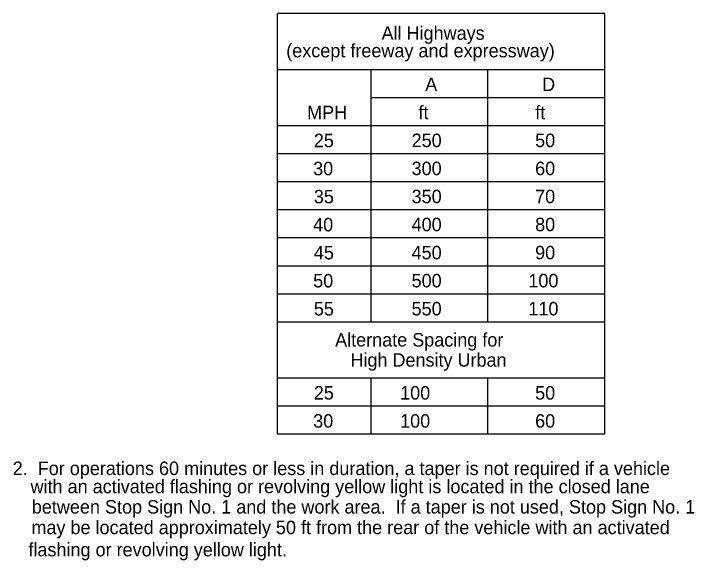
# Model space of a CAD drawing. Extents: x -14145 to -13521, y 30244 to 30661.
# Drawn here: x -13790.04 to -13779.43, y 30495.9 to 30504.43 of the extents above; entities that cross this region are included whole.
import ezdxf

# ---------------------------------------------------------------- set-up
doc = ezdxf.new("R2010")
doc.units = 0
for name, color, linetype in [('1', 7, 'Continuous'), ('2', 7, 'Continuous'), ('3', 7, 'Continuous')]:
    doc.layers.add(name, color=color, linetype=linetype)

msp = doc.modelspace()

# ---------------------------------------------------------------- linework, layer by layer
at = {"layer": '1'}
for p, q in [((-13785.926, 30497.869), (-13785.926, 30504.425)), ((-13780.827, 30504.425), (-13785.926, 30504.425)), ((-13780.827, 30497.869), (-13780.827, 30504.425)), ((-13780.827, 30503.551), (-13785.928, 30503.551)), ((-13784.469, 30499.618), (-13784.469, 30503.551)), ((-13782.649, 30499.618), (-13782.649, 30503.551)), ((-13780.827, 30503.114), (-13784.469, 30503.114)), ((-13780.827, 30502.677), (-13785.928, 30502.677)), ((-13780.827, 30502.24), (-13785.928, 30502.24)), ((-13780.827, 30501.803), (-13785.928, 30501.803)), ((-13780.827, 30501.366), (-13785.928, 30501.366)), ((-13780.827, 30500.929), (-13785.928, 30500.929)), ((-13780.827, 30500.492), (-13785.928, 30500.492)), ((-13780.827, 30500.055), (-13785.928, 30500.055)), ((-13780.827, 30499.618), (-13785.928, 30499.618)), ((-13780.827, 30498.744), (-13785.928, 30498.744)), ((-13784.469, 30497.869), (-13784.469, 30498.744)), ((-13782.649, 30497.869), (-13782.649, 30498.744)), ((-13780.827, 30498.307), (-13785.928, 30498.307)), ((-13780.827, 30497.869), (-13785.926, 30497.869))]:
    msp.add_line(p, q, dxfattribs=at)

# ---------------------------------------------------------------- texts
at = {"layer": '2'}
for s, p in [('A', (-13783.625, 30503.218)), ('D', (-13781.804, 30503.218)), ('MPH', (-13785.465, 30502.78)), ('ft', (-13783.73, 30502.78)), ('ft', (-13781.911, 30502.78)), ('25', (-13785.36, 30502.343)), ('250', (-13783.837, 30502.345)), ('50', (-13781.913, 30502.345)), ('30', (-13785.371, 30501.906)), ('300', (-13783.837, 30501.908)), ('60', (-13781.913, 30501.908)), ('35', (-13785.36, 30501.469)), ('350', (-13783.837, 30501.471)), ('70', (-13781.913, 30501.471)), ('40', (-13785.371, 30501.032)), ('400', (-13783.837, 30501.034)), ('80', (-13781.913, 30501.034)), ('45', (-13785.36, 30500.595)), ('450', (-13783.837, 30500.596)), ('90', (-13781.913, 30500.596)), ('50', (-13785.37, 30500.158)), ('500', (-13783.837, 30500.159)), ('100', (-13782.018, 30500.159)), ('55', (-13785.36, 30499.721)), ('550', (-13783.837, 30499.722)), ('110', (-13782.018, 30499.722)), ('25', (-13785.36, 30498.41)), ('100', (-13784.016, 30498.41)), ('50', (-13781.913, 30498.41)), ('30', (-13785.37, 30497.973)), ('100', (-13784.016, 30497.973)), ('60', (-13781.913, 30497.973)), ('2.  For operations 60 minutes or less in duration, a taper is not required if a vehicle', (-13790.051, 30497.234)), ('    with an activated flashing or revolving yellow light is located in the closed lane ', (-13790.085, 30496.951)), ('    between Stop Sign No. 1 and the work area.  If a taper is not used, Stop Sign No. 1', (-13790.065, 30496.634)), ('    may be located approximately 50 ft from the rear of the vehicle with an activated', (-13790.071, 30496.313)), ('    flashing or revolving yellow light.', (-13790.118, 30495.967))]:
    msp.add_text(s, height=0.21, dxfattribs=at).set_placement(p)
at = {"layer": '3'}
for s, height, p in [('All Highways', 0.20979, (-13784.305, 30504.017)), ('(except freeway and expressway)', 0.21, (-13785.79, 30503.744)), ('Alternate Spacing for', 0.20979, (-13785.028, 30499.237)), ('High Density Urban', 0.20979, (-13784.79, 30498.923))]:
    msp.add_text(s, height=height, dxfattribs=at).set_placement(p)

doc.saveas('drawing.dxf')
